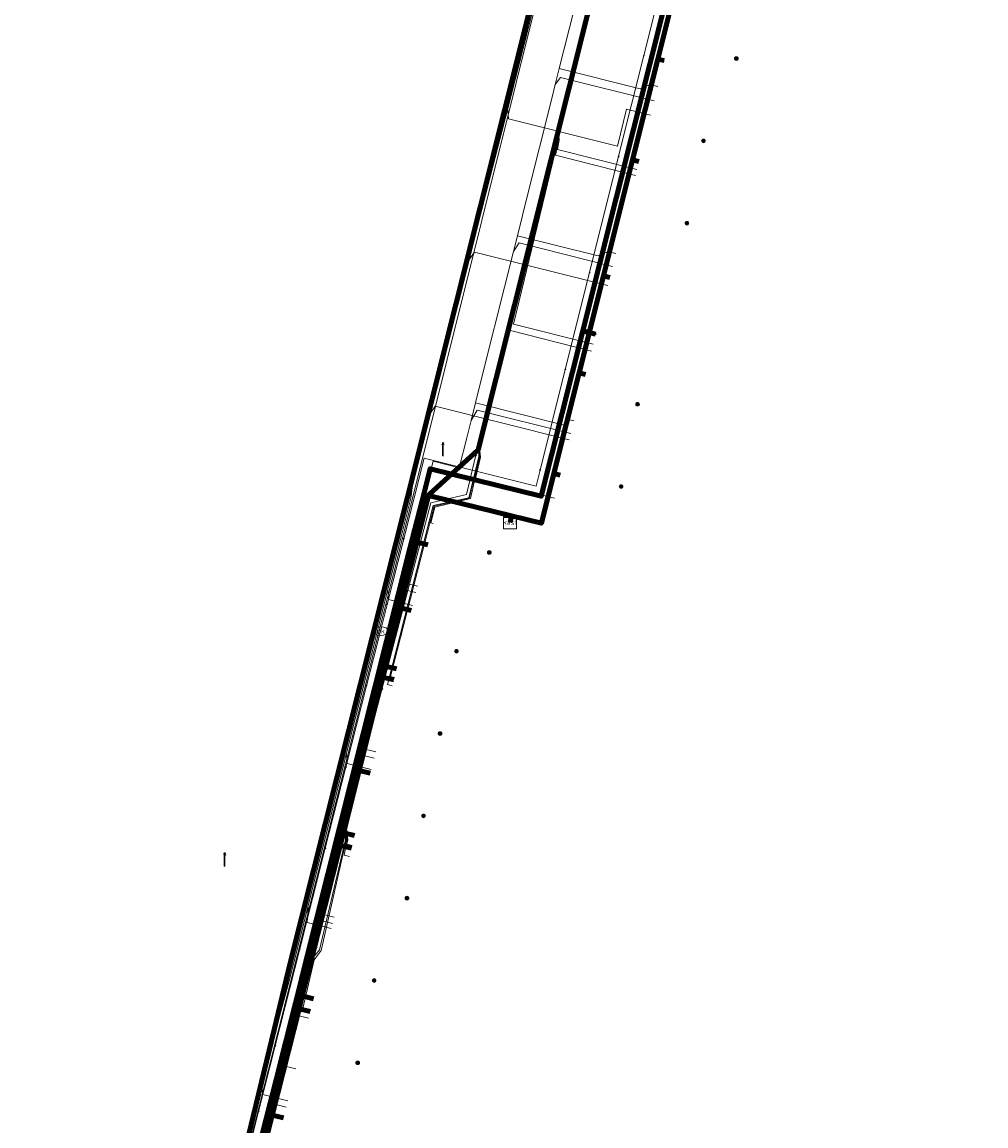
# Model space of a CAD drawing. Extents: x 152558 to 154479, y 462974 to 463683.
# Tile 297 of 638: x 153804 to 153862, y 463244 to 463311. Entities that reach past the tile are written whole.
import ezdxf
from ezdxf.enums import TextEntityAlignment as Align
from ezdxf.lldxf.tags import DXFTag

# ---------------------------------------------------------------- set-up
doc = ezdxf.new("R2010")
doc.units = 0
doc.header["$LTSCALE"] = 0.2
doc.layers.get('0').update_dxf_attribs({"linetype": 'CONTINUOUS'})
for name, color, linetype, lineweight in [('B-RO-KL-DATA_COAXIAAL_17_ZIGGO BV-G', 90, 'KL-DATA-N', 18), ('B-RO-KL-DATA_COAXIAAL_7_ZIGGO BV-G', 90, 'KL-DATA-N', 18), ('B-RO-KL-DATA_DUCT_ZIGGO BV-G', 90, 'CONTINUOUS', 100), ('B-RO-KL-DATA_HULPSTUK_KPN BV-S', 90, 'CONTINUOUS', 25), ('B-RO-KL-DATA_HULPSTUK_REGGEFIBER OPERATOR BV-S', 90, 'CONTINUOUS', 25), ('B-RO-KL-DATA_HULPSTUK_ZIGGO BV-S', 90, 'CONTINUOUS', 25), ('B-RO-KL-DATA_KABELBED_KPN BV-G', 90, 'CONTINUOUS', 100), ('B-RO-KL-DATA_KABELBED_ZIGGO BV-G', 90, 'CONTINUOUS', 100), ('B-RO-KL-DATA_REGGEFIBER OPERATOR BV-G', 90, 'KL-DATA-N', 18), ('B-RO-KL-DATA_STEDIN NETBEHEER BV-G', 90, 'KL-DATA-N', 18), ('B-RO-KL-ET_LS_400 V_STEDIN NETBEHEER BV-G', 190, 'KL-LS-N', 18), ('B-RO-KL-ET_LS_GEMEENTE AMERSFOORT-S', 190, 'CONTINUOUS', 25), ('B-RO-KL-GAS_LD_KOPER_22_0.1 BAR_STEDIN NETBEHEER BV-G', 50, 'KL-GAS-LD-N', 18), ('B-RO-KL-GAS_LD_PE_32_0.1 BAR_STEDIN NETBEHEER BV-G', 50, 'KL-GAS-LD-N', 18), ('B-RO-KL-GAS_LD_PVC_63_0.1 BAR_STEDIN NETBEHEER BV-G', 50, 'KL-GAS-LD-N', 18), ('B-RO-KL-WATER_100_VITENS-G', 170, 'KL-WATER-N', 18), ('B-RO-KL-WATER_HULPSTUK_VITENS-S', 170, 'CONTINUOUS', 25), ('B-RO-KL-WATER_VITENS-S', 170, 'CONTINUOUS', 25)]:
    doc.layers.add(name, color=color, linetype=linetype, lineweight=lineweight)
doc.styles.add('NLCS-ISO', font='NLCS-ISO.ttf')
tags = doc.linetypes.add('KL-DATA-N', pattern='A,4,-1,[101,NLCS.SHX,S=0.5,R=0,X=0,Y=0],-1,4,-1,["D",Standard,S=1,R=0,X=-0.25,Y=-0.5],-1.5', length=12.5).pattern_tags.tags
tags[18] = DXFTag(74, 10)
tags = doc.linetypes.add('KL-GAS-LD-N', pattern='A,4,-1,[69,NLCS.SHX,S=0.5,R=0,X=0,Y=0],-1,4,-1,["L",Standard,S=1,R=0,X=0.25,Y=-0.5],-2', length=13).pattern_tags.tags
tags[18] = DXFTag(74, 10)
tags = doc.linetypes.add('KL-LS-N', pattern='A,4,-1,[103,NLCS.SHX,S=0.75,R=0,X=0,Y=0],-1,4,-1,["L",Standard,S=1,R=0,X=0,Y=-0.5],-2', length=13).pattern_tags.tags
tags[18] = DXFTag(74, 10)
doc.linetypes.add('KL-WATER-N', pattern='A,7,-0.5,[168,NLCS.SHX,S=0.75,R=0,X=0.75,Y=0],-2', length=9.5)

# ---------------------------------------------------------------- blocks, each defined once
blk = doc.blocks.new('SKL-WTB_HULP_KAST-SO')
at = {"color": 0, "linetype": 'ByBlock', "lineweight": 18}
for points in [[(-2, 2), (2, 2), (2, 1.68), (-2, 1.68)], [(-2, 1.52), (2, 1.52), (2, -2), (-2, -2)]]:
    blk.add_lwpolyline(points, close=True, dxfattribs=at)
at = {"color": 0, "linetype": 'ByBlock', "lineweight": 18, "style": 'NLCS-ISO'}
blk.add_text('kast', height=1.5, dxfattribs=at).set_placement((0, 0), align=Align.MIDDLE_CENTER)
at = {"color": 0, "linetype": 'ByBlock', "lineweight": 18, "style": 'NLCS-ISO', "flags": 1}
for tag, p in [('TYPE', (2.5, 0)), ('OMSCHRIJVING', (2.5, -3)), ('LABEL', (2.5, -1.5))]:
    blk.add_attdef(tag, p, '', height=1, dxfattribs=at)
blk = doc.blocks.new('SKL-WTB_HULP_OVERIG-SO')
at = {"color": 0, "linetype": 'ByBlock', "lineweight": 18}
for points in [[(-0.14, 0.14), (0.14, -0.14)], [(0.14, 0.14), (-0.14, -0.14)]]:
    blk.add_lwpolyline(points, dxfattribs=at)
at = {"color": 0, "linetype": 'ByBlock', "lineweight": 18, "style": 'NLCS-ISO', "flags": 1}
for tag, p in [('TYPE', (1.5, 0)), ('OMSCHRIJVING', (1.5, -3)), ('LABEL', (1.5, -1.5))]:
    blk.add_attdef(tag, p, '', height=1, dxfattribs=at)
blk = doc.blocks.new('SKL-WATER_BRANDKRAAN_BRANDPUT-SO')
at = {"color": 0, "linetype": 'ByBlock', "lineweight": 18}
blk.add_ellipse((0, 0), major_axis=(2.5, 0), ratio=0.54, dxfattribs=at)
at = {"color": 0, "linetype": 'ByBlock', "lineweight": 18, "style": 'NLCS-ISO'}
blk.add_text('bk', height=1.5, dxfattribs=at).set_placement((0.16, 0), align=Align.MIDDLE_CENTER)
blk = doc.blocks.new('SKL-WTB_HULP_MOF-SO')
at = {"linetype": 'ByBlock', "lineweight": 18}
h = blk.add_hatch(color=0, dxfattribs=at)
h.dxf.hatch_style = 1
h.paths.add_polyline_path([(-0.5625, 0, 1), (0.5625, 0, 1)])
at = {"color": 0, "linetype": 'ByBlock', "lineweight": 18}
blk.add_circle((0, 0), 0.5625, dxfattribs=at)
at = {"color": 0, "linetype": 'ByBlock', "lineweight": 18, "style": 'NLCS-ISO', "flags": 1}
for tag, p in [('TYPE', (1.5, 0)), ('OMSCHRIJVING', (1.5, -3)), ('LABEL', (1.5, -1.5))]:
    blk.add_attdef(tag, p, '', height=1, dxfattribs=at)
blk = doc.blocks.new('SKL-ET_LS_MAST-SO')
for p, q in [((-0.05, 2.07), (0.05, 2.07)), ((-0.05, -2), (0.05, -2))]:
    blk.add_line(p, q)
for points in [[(-0.18, 1.76), (-0.22, 1.76), (-0.22, 1.84), (-0.18, 1.84), (-0.18, 1.79)], [(-0.18, 1.49), (-0.22, 1.49), (-0.22, 1.57), (-0.18, 1.57), (-0.18, 1.52)], [(-0.18, 1.79), (-0.05, 1.79)], [(-0.18, 1.76), (-0.05, 1.76)], [(-0.18, 1.52), (-0.05, 1.52)], [(-0.18, 1.49), (-0.05, 1.49)], [(-0.05, -2), (-0.05, 2.07)], [(0.05, -2), (0.05, 2.07)], [(0.18, 1.92), (0.05, 1.92)], [(0.18, 1.89), (0.05, 1.89)], [(0.18, 1.66), (0.05, 1.66)], [(0.18, 1.63), (0.05, 1.63)], [(0.18, 1.39), (0.05, 1.39)], [(0.18, 1.36), (0.05, 1.36)], [(0.18, 1.89), (0.22, 1.89), (0.22, 1.97), (0.18, 1.97), (0.18, 1.92)], [(0.18, 1.63), (0.22, 1.63), (0.22, 1.71), (0.18, 1.71), (0.18, 1.66)], [(0.18, 1.36), (0.22, 1.36), (0.22, 1.44), (0.18, 1.44), (0.18, 1.39)]]:
    blk.add_lwpolyline(points)

msp = doc.modelspace()

# ---------------------------------------------------------------- linework, layer by layer
at = {"layer": 'B-RO-KL-DATA_COAXIAAL_17_ZIGGO BV-G', "flags": 128}
msp.add_lwpolyline([(153867.288, 463426.344), (153867.714, 463427.941), (153864.876, 463428.755), (153864.352, 463426.665), (153861.995, 463417.261), (153861.802, 463416.489), (153859.455, 463407.125), (153859.261, 463406.352), (153856.896, 463396.915), (153856.701, 463396.137), (153856.676, 463396.036), (153854.355, 463386.778), (153854.16, 463386), (153851.759, 463376.421), (153851.629, 463375.904), (153851.564, 463375.642), (153851.917, 463375.553), (153858.428, 463373.908), (153858.133, 463372.732), (153857.894, 463371.779), (153856.891, 463367.78), (153855.887, 463363.781), (153855.783, 463363.366), (153855.588, 463362.592), (153854.647, 463358.841), (153853.644, 463354.842), (153853.24, 463353.232), (153853.046, 463352.458), (153852.641, 463350.843), (153851.106, 463344.726), (153850.678, 463343.022), (153850.483, 463342.245), (153849.866, 463339.787), (153848.39, 463333.906), (153848.134, 463332.886), (153847.94, 463332.111), (153847.387, 463329.907), (153845.852, 463323.79), (153845.547, 463322.574), (153845.354, 463321.806), (153844.848, 463319.791), (153843.314, 463313.674), (153843.004, 463312.439), (153842.834, 463311.763), (153842.133, 463308.97), (153840.598, 463302.854), (153840.444, 463302.24), (153840.272, 463301.552), (153838.828, 463295.796), (153837.9, 463292.1), (153837.728, 463291.416), (153837.351, 463289.916), (153835.816, 463283.799), (153835.372, 463282.029), (153835.058, 463280.776), (153833.249, 463281.219), (153833.154, 463280.829)], dxfattribs=at)
at = {"layer": 'B-RO-KL-DATA_COAXIAAL_7_ZIGGO BV-G', "flags": 128}
for points in [[(153833.154, 463280.829), (153833.249, 463281.219), (153835.058, 463280.776), (153835.372, 463282.029), (153835.816, 463283.799), (153837.351, 463289.916), (153837.728, 463291.416), (153837.9, 463292.1), (153838.828, 463295.796), (153840.272, 463301.552), (153840.444, 463302.24), (153840.598, 463302.854), (153842.133, 463308.97), (153842.834, 463311.763), (153843.004, 463312.439), (153843.314, 463313.674), (153844.848, 463319.791), (153845.354, 463321.806), (153845.547, 463322.574), (153845.852, 463323.79), (153847.387, 463329.907), (153847.94, 463332.111), (153848.134, 463332.886), (153848.39, 463333.906), (153849.866, 463339.787), (153850.483, 463342.245), (153850.678, 463343.022), (153851.106, 463344.726), (153852.641, 463350.843), (153853.046, 463352.458), (153853.24, 463353.232), (153853.644, 463354.842), (153854.032, 463354.745)], [(153833.154, 463280.829), (153833.249, 463281.219), (153835.058, 463280.776), (153835.372, 463282.029), (153835.816, 463283.799), (153837.351, 463289.916), (153837.728, 463291.416), (153837.9, 463292.1), (153838.828, 463295.796), (153840.272, 463301.552), (153840.444, 463302.24), (153840.598, 463302.854), (153842.133, 463308.97), (153842.834, 463311.763), (153843.004, 463312.439), (153843.314, 463313.674), (153844.848, 463319.791), (153845.354, 463321.806), (153845.547, 463322.574), (153845.852, 463323.79), (153847.387, 463329.907), (153847.94, 463332.111), (153848.134, 463332.886), (153848.39, 463333.906), (153849.866, 463339.787), (153850.483, 463342.245), (153850.678, 463343.022), (153851.106, 463344.726), (153852.641, 463350.843), (153853.028, 463350.746)], [(153833.154, 463280.829), (153833.249, 463281.219), (153835.058, 463280.776), (153835.372, 463282.029), (153835.816, 463283.799), (153837.351, 463289.916), (153837.728, 463291.416), (153837.9, 463292.1), (153838.828, 463295.796), (153840.272, 463301.552), (153840.444, 463302.24), (153840.598, 463302.854), (153842.133, 463308.97), (153842.834, 463311.763), (153843.004, 463312.439), (153843.314, 463313.674), (153844.848, 463319.791), (153845.354, 463321.806), (153845.547, 463322.574), (153845.852, 463323.79), (153847.387, 463329.907), (153847.94, 463332.111), (153848.134, 463332.886), (153848.39, 463333.906), (153849.866, 463339.787), (153850.483, 463342.245), (153850.678, 463343.022), (153851.106, 463344.726), (153851.493, 463344.629)], [(153833.154, 463280.829), (153833.249, 463281.219), (153835.058, 463280.776), (153835.372, 463282.029), (153835.816, 463283.799), (153837.351, 463289.916), (153837.728, 463291.416), (153837.9, 463292.1), (153838.828, 463295.796), (153840.272, 463301.552), (153840.444, 463302.24), (153840.598, 463302.854), (153842.133, 463308.97), (153842.834, 463311.763), (153843.004, 463312.439), (153843.314, 463313.674), (153844.848, 463319.791), (153845.354, 463321.806), (153845.547, 463322.574), (153845.852, 463323.79), (153847.387, 463329.907), (153847.94, 463332.111), (153848.134, 463332.886), (153848.39, 463333.906), (153849.866, 463339.787), (153850.254, 463339.689)], [(153833.154, 463280.829), (153833.249, 463281.219), (153835.058, 463280.776), (153835.372, 463282.029), (153835.816, 463283.799), (153837.351, 463289.916), (153837.728, 463291.416), (153837.9, 463292.1), (153838.828, 463295.796), (153840.272, 463301.552), (153840.444, 463302.24), (153840.598, 463302.854), (153842.133, 463308.97), (153842.834, 463311.763), (153843.004, 463312.439), (153843.314, 463313.674), (153844.848, 463319.791), (153845.354, 463321.806), (153845.547, 463322.574), (153845.852, 463323.79), (153847.387, 463329.907), (153847.94, 463332.111), (153848.134, 463332.886), (153848.39, 463333.906), (153848.778, 463333.809)], [(153833.154, 463280.829), (153833.249, 463281.219), (153835.058, 463280.776), (153835.372, 463282.029), (153835.816, 463283.799), (153837.351, 463289.916), (153837.728, 463291.416), (153837.9, 463292.1), (153838.828, 463295.796), (153840.272, 463301.552), (153840.444, 463302.24), (153840.598, 463302.854), (153842.133, 463308.97), (153842.834, 463311.763), (153843.004, 463312.439), (153843.314, 463313.674), (153844.848, 463319.791), (153845.354, 463321.806), (153845.547, 463322.574), (153845.852, 463323.79), (153847.387, 463329.907), (153847.775, 463329.809)], [(153833.154, 463280.829), (153833.249, 463281.219), (153835.058, 463280.776), (153835.372, 463282.029), (153835.816, 463283.799), (153837.351, 463289.916), (153837.728, 463291.416), (153837.9, 463292.1), (153838.828, 463295.796), (153840.272, 463301.552), (153840.444, 463302.24), (153840.598, 463302.854), (153842.133, 463308.97), (153842.834, 463311.763), (153843.004, 463312.439), (153843.314, 463313.674), (153844.848, 463319.791), (153845.354, 463321.806), (153845.547, 463322.574), (153845.852, 463323.79), (153846.24, 463323.693)], [(153833.154, 463280.829), (153833.249, 463281.219), (153835.058, 463280.776), (153835.372, 463282.029), (153835.816, 463283.799), (153837.351, 463289.916), (153837.728, 463291.416), (153837.9, 463292.1), (153838.828, 463295.796), (153840.272, 463301.552), (153840.444, 463302.24), (153840.598, 463302.854), (153842.133, 463308.97), (153842.834, 463311.763), (153843.004, 463312.439), (153843.314, 463313.674), (153844.848, 463319.791), (153845.236, 463319.693)], [(153833.154, 463280.829), (153833.249, 463281.219), (153835.058, 463280.776), (153835.372, 463282.029), (153835.816, 463283.799), (153837.351, 463289.916), (153837.728, 463291.416), (153837.9, 463292.1), (153838.828, 463295.796), (153840.272, 463301.552), (153840.444, 463302.24), (153840.598, 463302.854), (153842.133, 463308.97), (153842.834, 463311.763), (153843.004, 463312.439), (153843.314, 463313.674), (153843.701, 463313.577)], [(153833.154, 463280.829), (153833.249, 463281.219), (153835.058, 463280.776), (153835.372, 463282.029), (153835.816, 463283.799), (153837.351, 463289.916), (153837.728, 463291.416), (153837.9, 463292.1), (153838.828, 463295.796), (153840.272, 463301.552), (153840.444, 463302.24), (153840.598, 463302.854), (153842.133, 463308.97), (153842.521, 463308.873)], [(153833.154, 463280.829), (153833.249, 463281.219), (153835.058, 463280.776), (153835.372, 463282.029), (153835.816, 463283.799), (153837.351, 463289.916), (153837.728, 463291.416), (153837.9, 463292.1), (153838.828, 463295.796), (153840.272, 463301.552), (153840.444, 463302.24), (153840.598, 463302.854), (153840.986, 463302.756)], [(153833.154, 463280.829), (153833.249, 463281.219), (153835.058, 463280.776), (153835.372, 463282.029), (153835.816, 463283.799), (153837.351, 463289.916), (153837.728, 463291.416), (153837.9, 463292.1), (153838.828, 463295.796), (153839.215, 463295.699)], [(153833.154, 463280.829), (153833.249, 463281.219), (153835.058, 463280.776), (153835.372, 463282.029), (153835.816, 463283.799), (153837.351, 463289.916), (153837.74, 463289.818)], [(153833.154, 463280.829), (153833.249, 463281.219), (153835.058, 463280.776), (153835.372, 463282.029), (153835.816, 463283.799), (153836.205, 463283.701)], [(153817.137, 463235.698), (153816.456, 463235.864), (153817.751, 463241.003), (153817.949, 463241.787), (153818.715, 463244.828), (153820.019, 463250), (153820.343, 463251.285), (153820.538, 463252.059), (153822.841, 463261.196), (153823.035, 463261.967), (153823.99, 463265.758), (153825.418, 463271.423), (153825.589, 463272.102), (153826.479, 463275.635), (153827.487, 463279.633), (153828.198, 463282.455), (153833.249, 463281.219), (153833.154, 463280.829)], [(153833.154, 463280.829), (153833.249, 463281.219), (153828.198, 463282.455), (153827.487, 463279.633), (153826.479, 463275.635), (153825.589, 463272.102), (153825.418, 463271.423), (153823.99, 463265.758), (153823.035, 463261.967), (153822.841, 463261.196), (153820.538, 463252.059), (153820.343, 463251.285), (153820.019, 463250), (153818.715, 463244.828), (153817.949, 463241.787), (153817.751, 463241.003), (153818.432, 463240.837)], [(153833.154, 463280.829), (153833.249, 463281.219), (153828.198, 463282.455), (153827.487, 463279.633), (153826.479, 463275.635), (153825.589, 463272.102), (153825.418, 463271.423), (153823.99, 463265.758), (153823.035, 463261.967), (153822.841, 463261.196), (153820.538, 463252.059), (153820.343, 463251.285), (153820.019, 463250), (153818.715, 463244.828), (153819.394, 463244.657)], [(153833.154, 463280.829), (153833.249, 463281.219), (153828.198, 463282.455), (153827.487, 463279.633), (153826.479, 463275.635), (153825.589, 463272.102), (153825.418, 463271.423), (153823.99, 463265.758), (153823.035, 463261.967), (153822.841, 463261.196), (153820.538, 463252.059), (153820.343, 463251.285), (153821.023, 463251.119)], [(153833.154, 463280.829), (153833.249, 463281.219), (153828.198, 463282.455), (153827.487, 463279.633), (153826.479, 463275.635), (153825.589, 463272.102), (153825.418, 463271.423), (153823.99, 463265.758), (153823.035, 463261.967), (153822.841, 463261.196), (153820.538, 463252.059), (153821.218, 463251.893)], [(153833.154, 463280.829), (153833.249, 463281.219), (153828.198, 463282.455), (153827.487, 463279.633), (153826.479, 463275.635), (153825.589, 463272.102), (153825.418, 463271.423), (153823.99, 463265.758), (153823.035, 463261.967), (153822.841, 463261.196), (153823.521, 463261.03)], [(153833.154, 463280.829), (153833.249, 463281.219), (153828.198, 463282.455), (153827.487, 463279.633), (153826.479, 463275.635), (153825.589, 463272.102), (153825.418, 463271.423), (153823.99, 463265.758), (153824.669, 463265.587)], [(153833.154, 463280.829), (153833.249, 463281.219), (153828.198, 463282.455), (153827.487, 463279.633), (153826.479, 463275.635), (153825.589, 463272.102), (153825.418, 463271.423), (153826.098, 463271.257)], [(153833.154, 463280.829), (153833.249, 463281.219), (153828.198, 463282.455), (153827.487, 463279.633), (153826.479, 463275.635), (153827.158, 463275.464)], [(153833.154, 463280.829), (153833.249, 463281.219), (153828.198, 463282.455), (153827.487, 463279.633), (153828.166, 463279.462)]]:
    msp.add_lwpolyline(points, dxfattribs=at)
at = {"layer": 'B-RO-KL-DATA_DUCT_ZIGGO BV-G', "flags": 128}
msp.add_lwpolyline([(153853.262, 463373.047), (153831.229, 463285.238), (153827.81, 463282.144), (153813.624, 463225.854), (153803.521, 463228.324)], dxfattribs=at)
msp.add_lwpolyline([(153853.262, 463373.047), (153831.229, 463285.238), (153827.81, 463282.144), (153813.624, 463225.854), (153803.521, 463228.324)], dxfattribs=at)
at = {"layer": 'B-RO-KL-DATA_KABELBED_KPN BV-G', "flags": 128}
for points in [[(153864.538, 463428.671), (153864.379, 463428.606), (153864.226, 463428.528), (153864.08, 463428.438), (153863.943, 463428.335), (153863.814, 463428.221), (153863.696, 463428.096), (153863.589, 463427.962), (153863.494, 463427.819), (153863.411, 463427.669), (153863.341, 463427.512), (153863.285, 463427.35), (153850.495, 463376.32), (153826.937, 463282.363), (153819.801, 463254.048), (153818.822, 463250), (153814.315, 463231.345), (153813.066, 463226.199)], [(153827.077, 463279.236), (153827.81, 463282.144), (153828.301, 463284.085), (153835.054, 463282.417), (153837.575, 463292.462), (153842.656, 463312.709), (153842.924, 463313.778), (153843.286, 463315.219)], [(153842.924, 463313.778), (153842.656, 463312.709), (153837.575, 463292.462), (153838.355, 463292.267)], [(153818.852, 463246.289), (153819.748, 463250), (153820.674, 463253.829), (153827.077, 463279.236)], [(153818.852, 463246.289), (153818.193, 463243.562), (153817.793, 463241.907), (153815.19, 463231.132), (153813.853, 463225.601)]]:
    msp.add_lwpolyline(points, dxfattribs=at)
at = {"layer": 'B-RO-KL-DATA_KABELBED_ZIGGO BV-G', "flags": 128}
for points in [[(153803.521, 463228.324), (153813.624, 463225.854), (153827.81, 463282.144), (153831.229, 463285.238), (153853.262, 463373.047)], [(153843.314, 463313.674), (153842.133, 463308.97)], [(153842.133, 463308.97), (153840.598, 463302.854)], [(153842.133, 463308.97), (153842.521, 463308.873)], [(153840.598, 463302.854), (153838.828, 463295.796)], [(153840.598, 463302.854), (153840.986, 463302.756)], [(153838.828, 463295.796), (153837.351, 463289.916)], [(153838.828, 463295.796), (153839.215, 463295.699)], [(153837.351, 463289.916), (153835.816, 463283.799)], [(153837.351, 463289.916), (153837.74, 463289.818)], [(153835.816, 463283.799), (153835.058, 463280.776), (153833.249, 463281.219)], [(153835.816, 463283.799), (153836.205, 463283.701)], [(153833.249, 463281.219), (153828.198, 463282.455), (153827.487, 463279.633)], [(153833.154, 463280.829), (153833.249, 463281.219)], [(153827.487, 463279.633), (153826.479, 463275.635)], [(153827.487, 463279.633), (153828.166, 463279.462)], [(153826.479, 463275.635), (153825.589, 463272.102)], [(153826.479, 463275.635), (153827.158, 463275.464)], [(153825.418, 463271.423), (153825.589, 463272.102)], [(153826.269, 463271.936), (153825.589, 463272.102)], [(153823.99, 463265.758), (153825.418, 463271.423)], [(153826.098, 463271.257), (153825.418, 463271.423)], [(153823.035, 463261.967), (153823.99, 463265.758)], [(153823.99, 463265.758), (153824.669, 463265.587)], [(153822.841, 463261.196), (153823.035, 463261.967)], [(153823.715, 463261.801), (153823.035, 463261.967)], [(153820.538, 463252.059), (153822.841, 463261.196)], [(153823.521, 463261.03), (153822.841, 463261.196)], [(153820.343, 463251.285), (153820.538, 463252.059)], [(153821.218, 463251.893), (153820.538, 463252.059)], [(153820.343, 463251.285), (153818.715, 463244.828)], [(153821.023, 463251.119), (153820.343, 463251.285)], [(153818.715, 463244.828), (153817.949, 463241.787)], [(153818.715, 463244.828), (153819.394, 463244.657)]]:
    msp.add_lwpolyline(points, dxfattribs=at)
at = {"layer": 'B-RO-KL-DATA_REGGEFIBER OPERATOR BV-G', "flags": 128}
for points in [[(153814.108, 463226.491), (153818.187, 463242.499), (153820.982, 463254.385), (153821.407, 463254.959), (153823.21, 463262.423), (153828.353, 463282.004), (153830.504, 463282.521), (153831.265, 463285.681), (153848.166, 463353.16)], [(153838.095, 463291.236), (153833.094, 463292.493), (153836.034, 463304.077), (153836.084, 463304.922)], [(153838.199, 463291.646), (153833.373, 463292.858), (153836.074, 463304.063), (153836.084, 463304.922)], [(153836.084, 463304.922), (153836.112, 463304.046), (153835.917, 463303.13), (153840.773, 463301.906)], [(153836.084, 463304.922), (153836.146, 463304.041), (153836.03, 463303.467), (153840.861, 463302.255)], [(153826.007, 463270.899), (153825.71, 463270.979), (153828.481, 463281.855), (153830.644, 463282.319), (153831.251, 463284.831), (153831.265, 463285.681)], [(153831.265, 463285.681), (153831.283, 463284.806), (153830.682, 463282.286), (153828.552, 463281.806), (153825.898, 463271.475), (153826.137, 463271.412)], [(153831.265, 463285.681), (153831.314, 463284.791), (153830.752, 463282.272), (153828.597, 463281.755), (153828.347, 463280.799), (153828.493, 463280.761)], [(153831.265, 463285.681), (153831.355, 463284.782), (153831.049, 463283.501), (153831.23, 463283.457), (153835.852, 463282.298)], [(153820.919, 463250.709), (153820.345, 463250.859), (153821.123, 463254.305), (153821.593, 463254.862), (153823.156, 463261.547), (153823.21, 463262.423)], [(153823.21, 463262.423), (153823.211, 463261.529), (153821.684, 463254.829), (153821.259, 463254.256), (153820.562, 463251.292), (153821.038, 463251.18)], [(153823.21, 463262.423), (153823.255, 463261.521), (153823.082, 463260.614), (153823.396, 463260.538)], [(153823.565, 463261.204), (153823.244, 463261.282), (153823.307, 463261.542), (153823.21, 463262.423)]]:
    msp.add_lwpolyline(points, dxfattribs=at)
at = {"layer": 'B-RO-KL-DATA_STEDIN NETBEHEER BV-G', "flags": 128}
msp.add_lwpolyline([(153831.645, 463219.883), (153833.132, 463218.96), (153832.396, 463217.871), (153830.512, 463214.837), (153823.915, 463219.019), (153820.631, 463221.669), (153815.809, 463224.598), (153815.048, 463225.295), (153814.447, 463226.134), (153814.033, 463227.079), (153813.824, 463228.09), (153813.83, 463229.121), (153827.226, 463282.281), (153850.376, 463375.1), (153850.789, 463376.253), (153864.054, 463428.756), (153874.765, 463425.702), (153886.508, 463422.289), (153887.35, 463423.265), (153888.265, 463423.026)], dxfattribs=at)
at = {"layer": 'B-RO-KL-ET_LS_400 V_STEDIN NETBEHEER BV-G', "flags": 128}
for points in [[(153812.718, 463225.576), (153814.871, 463234.049), (153815.493, 463236.498), (153816.185, 463239.223), (153817.439, 463244.159), (153818.062, 463246.61), (153818.693, 463249.094), (153818.923, 463250), (153819.717, 463252.892), (153819.999, 463254.009), (153820.867, 463257.452), (153821.303, 463259.184), (153822.548, 463264.122), (153823.202, 463266.718), (153823.792, 463269.06), (153825.036, 463273.999), (153825.713, 463276.684), (153826.577, 463280.114), (153827.129, 463282.304), (153827.299, 463283.543), (153827.883, 463285.834), (153828.293, 463287.441), (153829.141, 463290.768), (153830.46, 463295.942), (153830.681, 463296.81), (153831.957, 463301.815), (153832.993, 463305.879), (153833.215, 463306.749), (153834.534, 463311.923), (153835.792, 463316.857), (153836.245, 463318.636), (153836.81, 463320.852), (153838.369, 463326.965), (153838.759, 463328.493), (153839.627, 463331.899), (153840.388, 463334.886), (153840.844, 463336.742), (153841.154, 463338.003), (153842.06, 463341.689), (153843.276, 463346.636), (153843.43, 463347.262), (153844.549, 463351.815), (153845.765, 463356.762), (153846.521, 463359.837), (153846.981, 463361.709), (153848.337, 463367.224), (153848.486, 463367.83), (153849.47, 463371.835), (153850.279, 463375.124), (153850.692, 463376.278), (153851.173, 463378.205), (153851.727, 463380.422), (153852.642, 463384.088), (153853.876, 463389.03), (153854.374, 463391.025), (153855.109, 463393.971), (153856.401, 463399.148), (153856.984, 463401.482), (153857.635, 463404.09), (153858.869, 463409.031), (153859.404, 463411.176), (153860.161, 463414.208), (153864.038, 463429.741), (153864.888, 463430.664), (153885.546, 463424.868)], [(153841.688, 463305.552), (153840.233, 463305.917), (153839.673, 463303.687), (153833.064, 463305.346), (153833.012, 463305.874), (153832.993, 463305.879)], [(153839.094, 463295.214), (153830.999, 463297.246), (153830.7, 463296.805), (153830.681, 463296.81)], [(153836.741, 463285.836), (153828.61, 463287.877), (153828.312, 463287.436), (153828.293, 463287.441)], [(153827.239, 463275.784), (153825.784, 463276.151), (153825.732, 463276.679), (153825.713, 463276.684)], [(153824.727, 463265.818), (153823.274, 463266.185), (153823.221, 463266.713), (153823.202, 463266.718)], [(153822.294, 463256.164), (153820.841, 463256.53), (153820.886, 463257.447), (153820.867, 463257.452)], [(153819.655, 463245.692), (153818.133, 463246.076), (153818.081, 463246.605), (153818.062, 463246.61)]]:
    msp.add_lwpolyline(points, dxfattribs=at)
at = {"layer": 'B-RO-KL-GAS_LD_KOPER_22_0.1 BAR_STEDIN NETBEHEER BV-G', "flags": 128}
for points in [[(153841.907, 463306.425), (153836.216, 463307.854), (153835.901, 463307.417)], [(153842.126, 463307.298), (153841.641, 463307.42), (153841.059, 463307.153), (153836.144, 463308.387)], [(153839.386, 463296.378), (153833.7, 463297.805), (153833.36, 463297.272)], [(153839.581, 463297.154), (153839.096, 463297.276), (153838.514, 463297.009), (153833.603, 463298.242)], [(153837.033, 463287), (153836.548, 463287.122), (153836.451, 463286.734), (153831.06, 463288.087)], [(153836.838, 463286.224), (153831.156, 463287.65), (153830.793, 463287.021)]]:
    msp.add_lwpolyline(points, dxfattribs=at)
at = {"layer": 'B-RO-KL-GAS_LD_PE_32_0.1 BAR_STEDIN NETBEHEER BV-G', "flags": 128}
for points in [[(153827.532, 463276.948), (153826.588, 463277.186)], [(153827.434, 463276.56), (153826.488, 463276.798)], [(153824.996, 463266.885), (153824.006, 463267.134)], [(153824.898, 463266.497), (153823.907, 463266.747)], [(153822.465, 463256.843), (153821.431, 463257.104)], [(153822.367, 463256.455), (153821.331, 463256.716)], [(153820.144, 463247.632), (153819.067, 463247.903)], [(153819.558, 463245.304), (153818.47, 463245.579)]]:
    msp.add_lwpolyline(points, dxfattribs=at)
at = {"layer": 'B-RO-KL-GAS_LD_PVC_63_0.1 BAR_STEDIN NETBEHEER BV-G', "flags": 128}
msp.add_lwpolyline([(153814.394, 463229.746), (153815.633, 463234.531), (153816.099, 463236.346), (153816.199, 463236.733), (153816.839, 463239.226), (153817.983, 463243.682), (153818.47, 463245.579), (153819.067, 463247.903), (153819.442, 463249.362), (153820.865, 463254.902), (153821.331, 463256.716), (153821.431, 463257.104), (153822.124, 463259.803), (153823.481, 463265.09), (153823.907, 463266.747), (153824.006, 463267.134), (153824.803, 463270.237), (153825.849, 463274.312), (153826.488, 463276.798), (153826.588, 463277.186), (153827.164, 463279.431), (153828.478, 463284.547), (153830.071, 463284.141), (153830.527, 463285.961), (153830.793, 463287.021), (153831.06, 463288.087), (153831.593, 463290.216), (153832.817, 463295.105), (153833.36, 463297.272), (153833.603, 463298.242), (153834.221, 463300.709), (153835.672, 463306.503), (153835.901, 463307.417), (153836.144, 463308.387), (153837.066, 463312.071), (153838.081, 463316.124), (153838.467, 463317.666), (153838.661, 463318.442), (153838.714, 463318.652), (153839.272, 463320.879), (153839.872, 463323.274), (153840.567, 463326.048), (153841.06, 463328.017), (153841.206, 463328.6), (153841.235, 463328.714), (153841.84, 463331.128), (153842.382, 463333.294), (153843.119, 463336.235), (153843.529, 463337.873), (153843.832, 463339.083), (153844.172, 463340.44), (153844.676, 463342.453), (153845.823, 463347.032), (153846.731, 463350.661), (153846.95, 463351.534), (153846.97, 463351.612), (153848.117, 463356.191), (153848.93, 463359.438), (153849.264, 463360.771), (153849.282, 463360.843), (153850.411, 463365.35), (153851.459, 463369.532), (153851.726, 463370.599), (153852.093, 463372.065), (153852.787, 463374.837), (153850.989, 463375.288), (153851.852, 463378.678), (153852.41, 463380.87), (153852.608, 463381.645), (153852.905, 463382.811), (153854.135, 463387.638), (153854.886, 463390.587), (153855.33, 463392.331), (153855.489, 463392.955), (153856.815, 463398.161), (153857.645, 463401.419), (153857.743, 463401.806), (153858.284, 463403.929), (153859.526, 463408.805), (153859.988, 463410.618), (153860.581, 463412.944), (153860.842, 463413.968), (153862.074, 463418.805), (153862.787, 463421.606), (153862.935, 463422.188), (153863.504, 463424.421), (153863.818, 463425.653)], dxfattribs=at)
at = {"layer": 'B-RO-KL-WATER_100_VITENS-G', "flags": 128}
for points in [[(153852.605, 463382.592), (153850.539, 463374.336), (153854.11, 463373.443), (153857.166, 463372.678), (153856.997, 463372.001), (153855.996, 463368.001), (153854.996, 463364.002), (153853.76, 463359.061), (153852.759, 463355.061), (153851.758, 463351.061), (153850.227, 463344.944), (153848.991, 463340.003), (153847.52, 463334.121), (153846.519, 463330.121), (153844.989, 463324.004), (153843.988, 463320.004), (153842.458, 463313.886), (153841.281, 463309.181), (153839.75, 463303.063), (153837.984, 463296.005), (153836.513, 463290.123), (153834.982, 463284.005), (153834.735, 463283.018), (153827.942, 463284.723), (153826.703, 463279.835), (153825.691, 463275.838), (153825.281, 463274.222)], [(153825.281, 463274.222), (153824.44, 463270.902), (153823.189, 463265.966), (153821.938, 463261.029), (153820.389, 463254.915), (153818.9, 463249.039), (153817.887, 463245.042), (153816.398, 463239.166), (153815.147, 463234.23), (153813.293, 463226.911)]]:
    msp.add_lwpolyline(points, dxfattribs=at)

# ---------------------------------------------------------------- block references
at = {"layer": 'B-RO-KL-DATA_HULPSTUK_KPN BV-S', "xscale": 0.2, "yscale": 0.2, "zscale": 0.2}
for name, p in [('SKL-WTB_HULP_MOF-SO', (153846.9, 463309)), ('SKL-WTB_HULP_MOF-SO', (153844.9, 463304)), ('SKL-WTB_HULP_MOF-SO', (153843.9, 463299)), ('SKL-WTB_HULP_OVERIG-SO', (153838.355, 463292.267)), ('SKL-WTB_HULP_MOF-SO', (153840.9, 463288)), ('SKL-WTB_HULP_MOF-SO', (153839.9, 463283)), ('SKL-WTB_HULP_OVERIG-SO', (153827.077, 463279.236)), ('SKL-WTB_HULP_OVERIG-SO', (153827.077, 463279.236)), ('SKL-WTB_HULP_MOF-SO', (153831.9, 463279)), ('SKL-WTB_HULP_MOF-SO', (153829.9, 463273)), ('SKL-WTB_HULP_MOF-SO', (153828.9, 463268)), ('SKL-WTB_HULP_MOF-SO', (153827.9, 463263)), ('SKL-WTB_HULP_MOF-SO', (153826.9, 463258)), ('SKL-WTB_HULP_MOF-SO', (153824.9, 463253)), ('SKL-WTB_HULP_MOF-SO', (153823.9, 463248)), ('SKL-WTB_HULP_OVERIG-SO', (153818.852, 463246.289)), ('SKL-WTB_HULP_OVERIG-SO', (153818.852, 463246.289))]:
    msp.add_blockref(name, p, dxfattribs=at)
at = {"layer": 'B-RO-KL-DATA_HULPSTUK_REGGEFIBER OPERATOR BV-S', "xscale": 0.2, "yscale": 0.2, "zscale": 0.2}
for p in [(153837.4, 463310.2), (153835.9, 463304), (153834.1, 463297), (153832.6, 463291.1), (153831.1, 463284.9), (153827.7, 463279.6), (153826.7, 463275.6), (153825.4, 463270.7), (153824.1, 463265.8), (153822.8, 463260.8), (153821.4, 463255), (153819.7, 463248.8), (153818.7, 463244.8)]:
    msp.add_blockref('SKL-WTB_HULP_OVERIG-SO', p, dxfattribs=at)
at = {"layer": 'B-RO-KL-DATA_HULPSTUK_ZIGGO BV-S', "xscale": 0.2, "yscale": 0.2, "zscale": 0.2}
msp.add_blockref('SKL-WTB_HULP_KAST-SO', (153833.154, 463280.829), dxfattribs=at)
at = {"layer": 'B-RO-KL-ET_LS_GEMEENTE AMERSFOORT-S', "xscale": 0.2, "yscale": 0.2, "zscale": 0.2}
for p in [(153829.08, 463285.26), (153815.83, 463260.34)]:
    msp.add_blockref('SKL-ET_LS_MAST-SO', p, dxfattribs=at)
at = {"layer": 'B-RO-KL-WATER_HULPSTUK_VITENS-S', "xscale": 0.2, "yscale": 0.2, "zscale": 0.2}
for p in [(153841.281, 463309.181), (153839.75, 463303.063), (153837.984, 463296.005), (153836.513, 463290.123), (153834.982, 463284.005), (153826.703, 463279.835), (153825.691, 463275.838), (153824.44, 463270.902), (153823.189, 463265.966), (153821.938, 463261.029), (153820.389, 463254.915), (153818.9, 463249.039), (153817.887, 463245.042)]:
    msp.add_blockref('SKL-WTB_HULP_OVERIG-SO', p, dxfattribs=at)
at = {"layer": 'B-RO-KL-WATER_VITENS-S', "xscale": 0.2, "yscale": 0.2, "zscale": 0.2}
msp.add_blockref('SKL-WATER_BRANDKRAAN_BRANDPUT-SO', (153825.281, 463274.222), dxfattribs=at)

doc.saveas('drawing.dxf')
